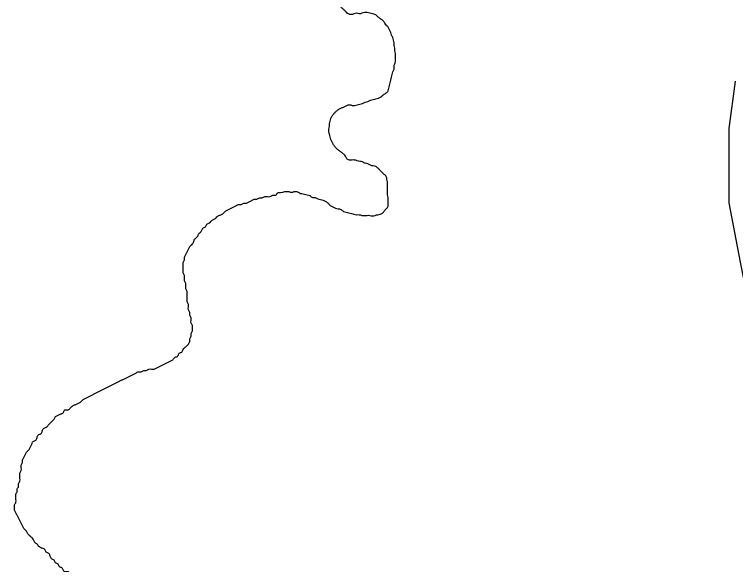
# Model space of a CAD drawing. Extents: x 813775 to 1157140, y 1757555 to 1979907.
# Drawn here: x 1048106 to 1049634, y 1800356 to 1801522 of the extents above; entities that cross this region are included whole.
import ezdxf

# ---------------------------------------------------------------- set-up
doc = ezdxf.new("R2010")
doc.units = 0
doc.layers.add('Level 10', color=7, linetype='Continuous')
doc.layers.add('Level 35', color=7, linetype='Continuous')

msp = doc.modelspace()

# ---------------------------------------------------------------- linework, layer by layer
at = {"layer": 'Level 10'}
msp.add_lwpolyline([(1051329.200135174, 1799244.3943442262), (1051189.8764624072, 1799365.7196254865), (1051024.592461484, 1799496.4093163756), (1050885.6994347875, 1799606.527740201), (1050668.45057524, 1799756.795785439), (1050391.1778171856, 1799957.136086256), (1050161.889765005, 1800137.1690979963), (1050042.9097197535, 1800249.5924861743), (1049943.3647042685, 1800372.4229555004), (1049850.2590966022, 1800510.541635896), (1049790.1749837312, 1800624.439263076), (1049719.6571803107, 1800768.4814604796), (1049663.2949526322, 1800902.4052985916), (1049644.4028474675, 1800996.9106675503), (1049620.6360583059, 1801122.594762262), (1049620.6360583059, 1801279.9034756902), (1049633.6448407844, 1801380.7694010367)], dxfattribs=at)
at = {"layer": 'Level 35'}
for points in [[(1048906.3495390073, 1801394.4853395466), (1048907.7442045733, 1801400.0666968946), (1048910.5335356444, 1801405.6480543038), (1048910.5335356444, 1801411.2294117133), (1048911.9282012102, 1801416.8107691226), (1048913.3228667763, 1801422.3921265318), (1048913.3228667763, 1801427.97348388), (1048913.3228667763, 1801433.5548412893), (1048913.3228667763, 1801439.1361986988), (1048911.9282012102, 1801444.717556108), (1048911.9282012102, 1801450.2989135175), (1048910.5335356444, 1801455.8802708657), (1048910.5335356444, 1801461.461628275), (1048909.1388700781, 1801467.0429856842), (1048907.7442045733, 1801472.6243430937), (1048904.9548734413, 1801478.205700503), (1048903.5602078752, 1801483.7870578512), (1048900.7708768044, 1801489.3684152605), (1048897.9815456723, 1801494.9497726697), (1048893.7975490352, 1801499.1357907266), (1048891.008217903, 1801503.3218087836), (1048886.8242212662, 1801508.9031661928), (1048881.245559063, 1801513.089184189), (1048875.66689686, 1801517.275202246), (1048870.088234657, 1801521.4612203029), (1048864.509572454, 1801522.8565596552), (1048858.93091019, 1801524.2518990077), (1048853.3522479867, 1801525.64723836), (1048847.7735857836, 1801525.64723836), (1048842.1949235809, 1801524.2518990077), (1048836.6162613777, 1801522.8565596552), (1048831.0375991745, 1801524.2518990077), (1048825.4589369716, 1801522.8565596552), (1048819.8802747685, 1801521.4612203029), (1048814.3016125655, 1801522.8565596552), (1048810.1176158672, 1801525.64723836), (1048805.9336192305, 1801529.8332564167), (1048801.7496225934, 1801534.019274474), (1048797.5656258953, 1801538.2052924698), (1048796.1709603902, 1801543.786649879), (1048794.7762948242, 1801549.3680072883), (1048793.3816292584, 1801554.9493646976), (1048793.3816292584, 1801560.530722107), (1048791.9869636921, 1801566.1120794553), (1048791.9869636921, 1801571.6934368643), (1048791.9869636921, 1801577.2747942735), (1048793.3816292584, 1801582.856151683), (1048793.3816292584, 1801588.4375090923), (1048796.1709603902, 1801594.0188665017), (1048800.3549570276, 1801598.2048844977), (1048804.5389536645, 1801603.786241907), (1048810.1176158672, 1801607.972259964), (1048815.6962780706, 1801609.3675993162), (1048821.2749403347, 1801609.3675993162), (1048826.8536025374, 1801610.7629386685), (1048832.4322647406, 1801612.1582780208), (1048838.0109269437, 1801612.1582780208), (1048843.5895891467, 1801610.7629386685), (1048849.1682513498, 1801612.1582780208), (1048854.746913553, 1801612.1582780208), (1048860.3255757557, 1801610.7629386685), (1048865.9042379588, 1801610.7629386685), (1048871.482900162, 1801612.1582780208), (1048877.0615624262, 1801612.1582780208), (1048882.640224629, 1801612.1582780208), (1048888.2188868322, 1801613.5536173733), (1048893.7975490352, 1801613.5536173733), (1048899.376211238, 1801613.5536173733), (1048904.9548734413, 1801613.5536173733), (1048907.7938842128, 1801614.710822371)], [(1048810.2571482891, 1801329.1817105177), (1048815.835810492, 1801330.57704987), (1048821.414472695, 1801329.1817105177), (1048826.9931348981, 1801329.1817105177), (1048832.571797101, 1801330.57704987), (1048838.1504593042, 1801331.9723892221), (1048843.7291215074, 1801333.3677285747), (1048849.3077837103, 1801336.1584072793), (1048854.8864459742, 1801337.5537466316), (1048860.4651081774, 1801340.3444253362), (1048866.0437703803, 1801341.7397646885), (1048871.6224325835, 1801343.1351040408), (1048877.2010947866, 1801344.5304433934), (1048882.7797569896, 1801347.321122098), (1048888.3584191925, 1801351.5071401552), (1048893.9370813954, 1801355.693158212), (1048898.1210780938, 1801359.8791762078), (1048899.5157435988, 1801365.4605336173), (1048900.9104091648, 1801371.0418910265), (1048906.3495390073, 1801394.4853395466)], [(1048670.2256594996, 1801144.2809310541), (1048687.5265796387, 1801146.3922557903), (1048693.1052418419, 1801144.996916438), (1048698.683904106, 1801146.3922557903), (1048704.2625663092, 1801146.3922557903), (1048709.8412285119, 1801143.6015770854), (1048715.419890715, 1801142.2062377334), (1048720.9985529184, 1801140.810898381), (1048726.5772151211, 1801139.4155590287), (1048732.1558773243, 1801138.0202196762), (1048737.7345395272, 1801133.8342016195), (1048743.3132017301, 1801133.8342016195), (1048748.8918639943, 1801131.0435229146), (1048754.4705261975, 1801129.6481835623), (1048760.0491884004, 1801128.2528442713), (1048765.6278506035, 1801125.4621655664), (1048771.2065128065, 1801121.2761475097), (1048775.3905094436, 1801117.0901294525), (1048780.9691716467, 1801114.299450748), (1048786.5478339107, 1801111.5087720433), (1048792.1264961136, 1801110.113432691), (1048797.705158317, 1801108.7180933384), (1048803.28382052, 1801104.5320752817), (1048808.8624827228, 1801103.1367359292), (1048814.441144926, 1801101.7413965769), (1048820.0198071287, 1801100.3460572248), (1048825.598469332, 1801098.9507179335), (1048831.1771315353, 1801097.5553785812), (1048836.7557937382, 1801097.5553785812), (1048842.334456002, 1801096.1600392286), (1048847.9131182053, 1801096.1600392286), (1048853.4917804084, 1801096.1600392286), (1048859.0704426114, 1801096.1600392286), (1048864.6491048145, 1801094.7646998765), (1048870.2277670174, 1801096.1600392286), (1048875.8064292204, 1801097.5553785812), (1048881.3850914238, 1801098.9507179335), (1048886.9637536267, 1801101.7413965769), (1048891.1477503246, 1801107.3227539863), (1048895.3317469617, 1801111.5087720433), (1048898.1210780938, 1801117.0901294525), (1048898.1210780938, 1801122.6714868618), (1048898.1210780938, 1801128.2528442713), (1048898.1210780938, 1801133.8342016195), (1048896.726412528, 1801139.4155590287), (1048896.726412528, 1801144.996916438), (1048896.726412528, 1801150.5782738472), (1048896.726412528, 1801156.1596312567), (1048896.726412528, 1801161.740988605), (1048896.726412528, 1801167.3223460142), (1048895.3317469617, 1801172.9037034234), (1048893.9370813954, 1801178.4850608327), (1048889.7530847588, 1801182.6710788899), (1048885.5690881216, 1801186.8570968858), (1048881.3850914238, 1801191.0431149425), (1048877.2010947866, 1801195.2291329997), (1048871.6224325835, 1801199.4151510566), (1048866.0437703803, 1801200.810490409), (1048860.4651081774, 1801202.2058297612), (1048854.8864459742, 1801204.9965084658), (1048849.3077837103, 1801206.3918478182), (1048843.7291215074, 1801209.182526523), (1048838.1504593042, 1801210.577865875), (1048832.571797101, 1801211.9732052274), (1048826.9931348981, 1801213.3685445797), (1048821.414472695, 1801213.3685445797), (1048815.835810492, 1801213.3685445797), (1048810.2571482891, 1801216.1592232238), (1048807.4678171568, 1801221.740580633), (1048801.8891549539, 1801227.3219380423), (1048796.3104927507, 1801231.507956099), (1048790.7318305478, 1801235.6939741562), (1048786.5478339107, 1801239.879992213), (1048782.3638372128, 1801245.4613495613), (1048779.5745061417, 1801251.0427069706), (1048776.7851750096, 1801256.62406438), (1048775.3905094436, 1801262.2054217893), (1048773.9958439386, 1801267.7867791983), (1048772.6011783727, 1801273.3681365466), (1048772.6011783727, 1801278.9494939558), (1048773.9958439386, 1801284.5308513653), (1048773.9958439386, 1801290.1122087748), (1048775.3905094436, 1801295.693566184), (1048776.7851750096, 1801301.2749235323), (1048779.5745061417, 1801306.8562809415), (1048783.7585027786, 1801312.4376383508), (1048787.9424994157, 1801316.623656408), (1048793.5211616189, 1801320.8096744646), (1048799.0998238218, 1801323.6003531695), (1048804.6784860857, 1801326.3910318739), (1048810.2571482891, 1801329.1817105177)], [(1048553.0737531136, 1801105.211429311), (1048558.6524153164, 1801108.0021080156), (1048564.2310775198, 1801110.7927867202), (1048569.8097397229, 1801113.5834653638), (1048575.3884019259, 1801116.3741440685), (1048580.9670641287, 1801119.164822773), (1048586.5457263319, 1801119.164822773), (1048592.124388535, 1801121.9555014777), (1048597.703050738, 1801121.9555014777), (1048603.2817130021, 1801124.7461801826), (1048608.8603752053, 1801127.536858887), (1048614.439037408, 1801130.3275375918), (1048620.0176996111, 1801130.3275375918), (1048625.5963618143, 1801133.1182162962), (1048631.1750240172, 1801133.1182162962), (1048636.7536862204, 1801135.908895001), (1048642.3323484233, 1801135.908895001), (1048647.9110106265, 1801135.908895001), (1048653.4896728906, 1801138.6995737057), (1048659.0683350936, 1801138.6995737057), (1048664.6469972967, 1801144.2809310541), (1048670.2256594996, 1801144.2809310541)], [(1048274.1406425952, 1800717.307090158), (1048279.7193047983, 1800720.0977688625), (1048285.2979670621, 1800722.8884475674), (1048290.8766292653, 1800725.679126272), (1048296.4552914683, 1800728.4698049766), (1048302.0339536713, 1800731.2604836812), (1048307.6126158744, 1800734.0511623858), (1048313.1912780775, 1800736.8418410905), (1048318.7699402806, 1800739.6325197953), (1048324.3486024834, 1800742.4231984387), (1048329.9272646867, 1800745.2138771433), (1048335.5059269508, 1800748.004555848), (1048341.0845891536, 1800750.7952345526), (1048346.6632513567, 1800753.5859132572), (1048352.2419135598, 1800756.3765919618), (1048357.8205757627, 1800759.167270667), (1048363.3992379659, 1800761.9579493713), (1048368.9779001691, 1800764.7486280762), (1048374.5565623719, 1800764.7486280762), (1048380.135224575, 1800767.5393067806), (1048385.713886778, 1800767.5393067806), (1048391.2925490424, 1800770.3299854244), (1048396.8712112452, 1800770.3299854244), (1048402.4498734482, 1800770.3299854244), (1048408.0285356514, 1800773.120664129), (1048413.6071978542, 1800775.9113428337), (1048419.1858600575, 1800778.7020215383), (1048424.7645222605, 1800781.492700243), (1048430.3431844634, 1800784.2833789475), (1048435.9218466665, 1800787.0740576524), (1048441.5005089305, 1800789.8647363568), (1048447.0791711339, 1800795.446093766), (1048452.6578333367, 1800798.2367724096), (1048455.4471644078, 1800803.818129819), (1048461.0258266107, 1800806.6088085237), (1048463.8151577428, 1800812.190165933), (1048469.3938199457, 1800817.7715233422), (1048474.9724821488, 1800823.3528807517), (1048477.761813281, 1800828.9342381), (1048477.761813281, 1800834.5155955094), (1048480.5511443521, 1800840.0969529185), (1048480.5511443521, 1800845.6783103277), (1048483.340475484, 1800851.259667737), (1048483.340475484, 1800856.8410250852), (1048483.340475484, 1800862.4223824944), (1048480.5511443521, 1800868.003739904), (1048480.5511443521, 1800873.5850973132), (1048480.5511443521, 1800879.1664547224), (1048477.761813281, 1800884.7478120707), (1048477.761813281, 1800890.3291694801), (1048474.9724821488, 1800895.9105268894), (1048474.9724821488, 1800901.4918842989), (1048474.9724821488, 1800907.073241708), (1048472.183151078, 1800912.6545990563), (1048472.183151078, 1800918.2359564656), (1048472.183151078, 1800923.8173138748), (1048472.183151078, 1800929.3986712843), (1048472.183151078, 1800934.9800286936), (1048469.3938199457, 1800940.5613860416), (1048469.3938199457, 1800946.1427434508), (1048469.3938199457, 1800951.7241008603), (1048466.6044888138, 1800957.3054582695), (1048466.6044888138, 1800962.886815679), (1048466.6044888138, 1800968.4681730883), (1048463.8151577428, 1800974.0495304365), (1048463.8151577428, 1800979.6308878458), (1048463.8151577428, 1800985.212245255), (1048463.8151577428, 1800990.7936026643), (1048463.8151577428, 1800996.3749600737), (1048466.6044888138, 1801001.956317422), (1048466.6044888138, 1801007.5376748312), (1048469.3938199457, 1801013.1190322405), (1048472.183151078, 1801018.70038965), (1048474.9724821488, 1801024.2817470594), (1048477.761813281, 1801029.8631044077), (1048483.340475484, 1801035.444461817), (1048486.129806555, 1801041.0258192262), (1048488.9191376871, 1801046.6071766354), (1048494.49779989, 1801052.1885340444), (1048497.2871310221, 1801057.769891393), (1048502.865793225, 1801063.3512488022), (1048505.6551242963, 1801068.9326062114), (1048511.2337864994, 1801071.7232849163), (1048514.0231176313, 1801077.3046423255), (1048519.6017798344, 1801080.0953210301), (1048525.1804420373, 1801085.6766783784), (1048530.7591042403, 1801088.4673570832), (1048536.3377664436, 1801094.0487144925), (1048541.9164286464, 1801096.839393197), (1048547.4950909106, 1801099.6300719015), (1048553.0737531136, 1801105.211429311)], [(1048274.1406425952, 1800323.8213936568), (1048268.5619803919, 1800323.8213936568), (1048262.983318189, 1800323.8213936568), (1048257.404655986, 1800326.6120723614), (1048251.825993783, 1800329.402751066), (1048246.2473315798, 1800332.1934297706), (1048240.6686693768, 1800332.1934297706), (1048235.0900071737, 1800332.1934297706), (1048229.5113449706, 1800332.1934297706), (1048223.9326827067, 1800334.9841084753), (1048221.1433516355, 1800340.5654658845), (1048215.5646894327, 1800340.5654658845), (1048209.9860272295, 1800343.3561445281), (1048207.1966960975, 1800348.9375019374), (1048201.6180338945, 1800351.7281806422), (1048198.8287027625, 1800357.3095380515), (1048193.2500405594, 1800360.100216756), (1048190.4607094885, 1800365.6815741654), (1048184.8820472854, 1800368.47225287), (1048182.092716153, 1800374.0536102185), (1048179.3033850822, 1800379.6349676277), (1048173.724722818, 1800382.4256463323), (1048170.9353917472, 1800388.0070037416), (1048165.3567295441, 1800390.7976824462), (1048159.7780673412, 1800393.588361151), (1048154.1994051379, 1800399.1697184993), (1048148.6207428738, 1800404.7510759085), (1048145.8314118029, 1800410.3324333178), (1048140.2527495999, 1800415.913790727), (1048134.674087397, 1800421.4951481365), (1048131.8847562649, 1800427.0765054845), (1048126.306094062, 1800432.6578628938), (1048123.5167629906, 1800438.2392203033), (1048120.7274318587, 1800443.8205777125), (1048117.9381007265, 1800449.4019351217), (1048115.1487696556, 1800454.9832924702), (1048112.3594385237, 1800460.5646498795), (1048109.5701074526, 1800466.1460072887), (1048106.7807763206, 1800471.727364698), (1048106.7807763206, 1800477.3087221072), (1048106.7807763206, 1800482.8900795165), (1048109.5701074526, 1800488.471436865), (1048109.5701074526, 1800494.0527942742), (1048109.5701074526, 1800499.6341516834), (1048109.5701074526, 1800505.215509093), (1048112.3594385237, 1800510.7968665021), (1048112.3594385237, 1800516.3782238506), (1048115.1487696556, 1800521.9595812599), (1048115.1487696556, 1800527.5409386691), (1048117.9381007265, 1800533.1222960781), (1048117.9381007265, 1800538.7036534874), (1048117.9381007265, 1800544.2850108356), (1048117.9381007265, 1800549.866368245), (1048120.7274318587, 1800555.4477256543), (1048120.7274318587, 1800561.0290830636), (1048120.7274318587, 1800566.610440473), (1048123.5167629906, 1800572.1917978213), (1048123.5167629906, 1800577.7731552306), (1048126.306094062, 1800583.35451264), (1048129.0954251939, 1800588.9358700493), (1048131.8847562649, 1800594.5172274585), (1048137.4634184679, 1800600.0985848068), (1048140.2527495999, 1800605.679942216), (1048143.042080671, 1800611.2612996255), (1048145.8314118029, 1800616.8426570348), (1048151.410074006, 1800619.6333357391), (1048154.1994051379, 1800625.2146931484), (1048156.9887362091, 1800630.796050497), (1048162.5673984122, 1800633.5867292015), (1048165.3567295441, 1800639.1680866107), (1048168.1460606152, 1800644.7494440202), (1048173.724722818, 1800647.5401227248), (1048179.3033850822, 1800653.121480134), (1048184.8820472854, 1800658.7028374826), (1048190.4607094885, 1800664.2841948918), (1048193.2500405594, 1800669.865552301), (1048198.8287027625, 1800672.6562310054), (1048204.4073650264, 1800675.4469097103), (1048209.9860272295, 1800678.237588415), (1048212.7753583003, 1800683.8189457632), (1048218.3540205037, 1800683.8189457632), (1048223.9326827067, 1800686.6096244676), (1048229.5113449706, 1800692.190981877), (1048235.0900071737, 1800694.981660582), (1048240.6686693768, 1800697.7723392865), (1048246.2473315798, 1800700.5630179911), (1048251.825993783, 1800706.1443754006), (1048257.404655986, 1800708.935054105), (1048262.983318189, 1800711.7257328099), (1048268.5619803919, 1800714.5164114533), (1048274.1406425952, 1800717.307090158)]]:
    msp.add_spline(points, degree=3, dxfattribs=at)

doc.saveas('drawing.dxf')
